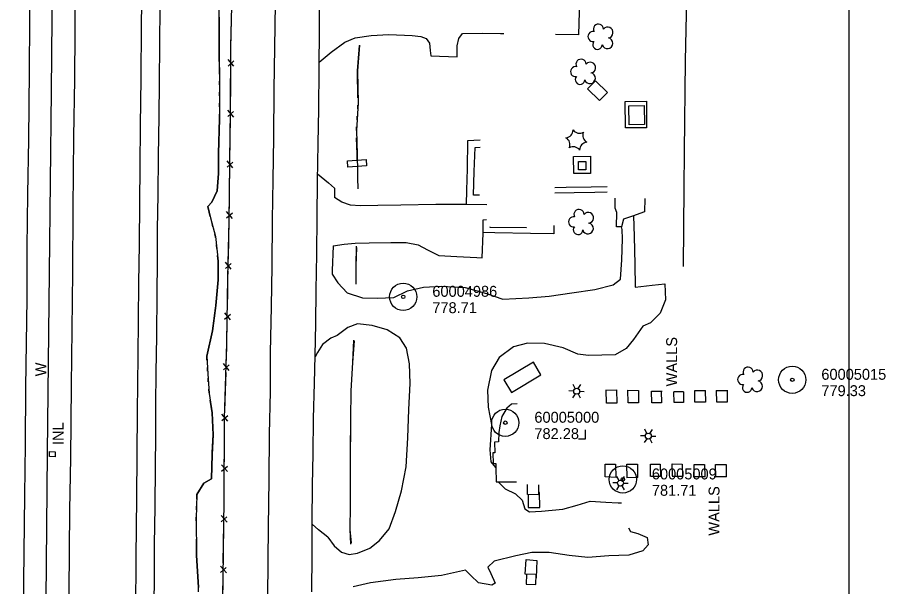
# Model space of a CAD drawing. Extents: x 591954 to 597000, y 198576 to 213500.
# Drawn here: x 594042.4 to 594520.1, y 203568.9 to 203881.9 of the extents above; entities that cross this region are included whole.
import ezdxf

# ---------------------------------------------------------------- set-up
doc = ezdxf.new("R2010")
doc.units = 0
for name, color, linetype in [('Level 10', 7, 'Continuous'), ('Level 11', 7, 'Continuous'), ('Level 12', 7, 'Continuous'), ('Level 14', 7, 'Continuous'), ('Level 15', 7, 'Continuous'), ('Level 17', 7, 'Continuous'), ('Level 18', 7, 'Continuous'), ('Level 19', 7, 'Continuous'), ('Level 6', 7, 'Continuous')]:
    doc.layers.add(name, color=color, linetype=linetype)

msp = doc.modelspace()

# ---------------------------------------------------------------- linework, layer by layer
at = {"layer": 'Level 10'}
msp.add_line((594500, 203000), (594500, 204500), dxfattribs=at)
at = {"layer": 'Level 11'}
for points in [[(594111.07, 203917.53), (594110.5, 203876.87), (594110.25, 203848.26), (594109.98, 203822.47), (594109.75, 203799.72), (594109.59, 203780.13), (594109.32, 203757.31), (594109.03, 203735.71), (594108.88, 203715.55), (594108.66, 203695.85), (594108.38, 203665.01), (594107.87, 203617.79), (594107.65, 203585.17), (594107.3, 203555.46), (594106.96, 203521.93), (594106.62, 203489.43), (594106.33, 203459.87), (594105.97, 203434.96), (594105.54, 203402.14), (594105.38, 203378.76), (594105.25, 203362.35), (594104.78, 203318.08), (594104.47, 203285.69), (594104.12, 203256.79)], [(594208.46, 203857.31), (594208.57, 203871.74), (594208.67, 203889.88), (594209.05, 203906.86)], [(594049.24, 203904.46), (594049.14, 203879.75), (594048.81, 203852.48), (594048.45, 203814.83), (594047.98, 203784.7), (594047.64, 203755.45), (594047.53, 203727.42), (594046.93, 203678.35), (594046.61, 203647.06), (594046.24, 203619.16), (594045.83, 203571.7), (594045.77, 203548.38), (594045.39, 203520.1), (594044.95, 203490.83), (594044.62, 203449.33), (594044.18, 203411.94), (594043.73, 203372.37), (594043.07, 203308.91), (594042.38, 203253.95)], [(594074.2, 203900.32), (594073.82, 203847.86), (594073.28, 203816.26), (594072.99, 203776.69), (594072.69, 203741.9), (594072.37, 203710.26), (594072, 203679.6), (594071.57, 203639.48), (594071.11, 203611.23), (594070.77, 203566.03), (594070.55, 203530.61), (594069.9, 203484.1), (594069.65, 203451.91), (594069.05, 203409.36), (594068.81, 203376.8), (594068.3, 203331.55), (594067.91, 203294.53), (594067.72, 203266.39), (594067.56, 203255.11)], [(594120.76, 203887.54), (594120.6, 203867.31), (594120.33, 203846.15), (594120.14, 203827.62), (594119.89, 203805.45), (594119.6, 203784.46), (594119.37, 203765.33), (594119.25, 203747.31), (594119.08, 203730.29), (594118.91, 203706.48), (594118.56, 203686.87), (594118.44, 203668.85), (594118.32, 203651.49), (594118.15, 203635.25), (594117.93, 203612.71), (594117.73, 203592.29), (594117.56, 203572.05), (594117.29, 203550.59)], [(594180.14, 203562.31), (594180.41, 203583.63), (594180.56, 203601.52), (594180.89, 203628.09), (594181.12, 203652.8), (594181.59, 203676.16), (594181.74, 203697.42), (594182.18, 203722.94), (594182.51, 203745.05), (594182.81, 203770.55), (594183.07, 203792.53), (594183.4, 203815.62), (594183.7, 203842.19), (594184.08, 203865.39), (594184.33, 203889.39)], [(594204.43, 203566.14), (594204.54, 203586.36), (594204.56, 203604.45), (594204.83, 203624.72), (594205.11, 203641.98), (594205.27, 203661.42), (594205.83, 203680.72), (594206.24, 203695.97), (594206.61, 203713.43), (594206.84, 203732.01), (594207.1, 203751.7), (594207.3, 203772.26), (594207.53, 203791.82), (594207.84, 203812.4), (594208.21, 203831.71), (594208.43, 203853.26), (594208.46, 203857.31)]]:
    msp.add_lwpolyline(points, dxfattribs=at)
at = {"layer": 'Level 12'}
for points in [[(594387.22, 203833.44), (594387.4, 203823.06), (594378.93, 203822.92), (594378.75, 203833.29), (594387.22, 203833.44)], [(594355.18, 203798.12), (594351.09, 203798.05), (594351.01, 203802.71), (594355.1, 203802.77), (594355.18, 203798.12)], [(594329.15, 203625), (594329.17, 203619.5), (594322.96, 203619.58), (594323.03, 203625.03)]]:
    msp.add_lwpolyline(points, dxfattribs=at)
at = {"layer": 'Level 14'}
for p, q in [((594349.3, 203677.8), (594348.1, 203680.1)), ((594351, 203677.79), (594352.37, 203680.02)), ((594348.46, 203676.43), (594345.86, 203676.51)), ((594349.22, 203674.94), (594347.86, 203672.75)), ((594350.86, 203674.9), (594352.1, 203672.72)), ((594351.74, 203676.34), (594354.26, 203676.27)), ((594388.71, 203653.14), (594387.51, 203655.44)), ((594390.41, 203653.13), (594391.77, 203655.36)), ((594387.87, 203651.78), (594385.27, 203651.85)), ((594388.63, 203650.29), (594387.27, 203648.1)), ((594390.26, 203650.24), (594391.51, 203648.07)), ((594391.15, 203651.69), (594393.67, 203651.62)), ((594373.4, 203627.28), (594372.2, 203629.58)), ((594375.1, 203627.27), (594376.46, 203629.5)), ((594372.56, 203625.92), (594369.96, 203625.99)), ((594375.84, 203625.82), (594378.36, 203625.76)), ((594373.32, 203624.42), (594371.96, 203622.23)), ((594374.96, 203624.38), (594376.2, 203622.2))]:
    msp.add_line(p, q, dxfattribs=at)
for centre in [(594350.1, 203676.37), (594389.51, 203651.71), (594374.2, 203625.85)]:
    msp.add_circle(centre, 1.64, dxfattribs=at)
at = {"layer": 'Level 15'}
for p, q in [((594161.56, 203855.02), (594158.33, 203858.75)), ((594158.32, 203855.2), (594161.5, 203857.98)), ((594158.16, 203827.36), (594161.37, 203830.11)), ((594161.39, 203827.14), (594158.21, 203830.9)), ((594157.74, 203799.49), (594160.94, 203802.25)), ((594160.98, 203799.29), (594157.78, 203803.04)), ((594157.47, 203771.63), (594160.67, 203774.4)), ((594160.71, 203771.43), (594157.51, 203775.18)), ((594156.86, 203743.8), (594160.1, 203746.52)), ((594160.1, 203743.56), (594156.94, 203747.35)), ((594156.39, 203715.93), (594159.61, 203718.68)), ((594159.63, 203715.71), (594156.45, 203719.48)), ((594158.96, 203687.84), (594155.84, 203691.65)), ((594155.73, 203688.1), (594158.99, 203690.8)), ((594154.88, 203660.24), (594158.11, 203662.97)), ((594158.12, 203660), (594154.96, 203663.79)), ((594154.75, 203632.36), (594157.94, 203635.14)), ((594157.99, 203632.17), (594154.77, 203635.91)), ((594154.5, 203604.51), (594157.71, 203607.27)), ((594157.74, 203604.3), (594154.55, 203608.06)), ((594154.12, 203576.65), (594157.33, 203579.41)), ((594157.36, 203576.44), (594154.17, 203580.2))]:
    msp.add_line(p, q, dxfattribs=at)
for points in [[(594413.74, 204183.38), (594413.09, 204087.31), (594413.51, 204038.03), (594412.45, 203987.93), (594411.1, 203918.15), (594409.86, 203858.04), (594409.27, 203808.2), (594409.13, 203788.05), (594408.69, 203744.93)], [(594150.72, 203258.93), (594151.92, 203326.09), (594153.23, 203382.9), (594153.89, 203431.71), (594154.34, 203474.98), (594155.14, 203533.98), (594155.58, 203573.68), (594156.17, 203616.85), (594156.4, 203661.31), (594157.69, 203702.83), (594158.25, 203738.99), (594158.96, 203770.1), (594159.26, 203801.43), (594159.71, 203831.1), (594159.87, 203865.88), (594160.58, 203895.68), (594160.87, 203929.24), (594161.01, 203962.19), (594161.7, 203991.84), (594162.32, 204023.21), (594162.3, 204058.43), (594162.22, 204107.73), (594162.78, 204137.7), (594163.31, 204172.11)], [(594064.25, 204167.94), (594062.98, 204041.28), (594061.82, 203941.16), (594060.9, 203841.35), (594059.79, 203741.65), (594058.76, 203642.52), (594057.8, 203541.52), (594056.71, 203441.47), (594054.7, 203254.52)], [(594160.01, 203871.77), (594160.25, 203881.72)], [(594159.84, 203860.45), (594159.87, 203865.88), (594160.01, 203871.77)], [(594159.77, 203843.91), (594159.81, 203853.86)], [(594159.72, 203832.59), (594159.77, 203843.91)], [(594159.48, 203816.05), (594159.64, 203826)], [(594159.31, 203804.73), (594159.48, 203816.05)], [(594224.04, 203803.1), (594234.31, 203803.7), (594234.51, 203800.23), (594224.24, 203799.63), (594224.04, 203803.1)], [(594159.13, 203788.19), (594159.23, 203798.15)], [(594159.03, 203776.87), (594159.13, 203788.19)], [(594158.74, 203760.33), (594158.96, 203770.1), (594158.96, 203770.29)], [(594158.48, 203749.02), (594158.74, 203760.33)], [(594158.15, 203732.48), (594158.25, 203738.99), (594158.33, 203742.44)], [(594157.97, 203721.16), (594158.15, 203732.48)], [(594157.71, 203704.62), (594157.87, 203714.58)], [(594157.39, 203693.31), (594157.69, 203702.83), (594157.71, 203704.62)], [(594156.88, 203676.78), (594157.19, 203686.73)], [(594365.97, 203676.98), (594372.19, 203677.15)], [(594156.53, 203665.46), (594156.88, 203676.78)], [(594378.03, 203676.9), (594384.12, 203676.86)], [(594391.27, 203676.34), (594397.04, 203676.39)], [(594403.51, 203676.25), (594408.78, 203676.29)], [(594415.17, 203676.76), (594421.04, 203676.77)], [(594426.8, 203676.82), (594433.27, 203676.81)], [(594156.34, 203648.92), (594156.39, 203658.88)], [(594156.28, 203637.6), (594156.34, 203648.92)], [(594060.13, 203643.28), (594063.26, 203643.12), (594063.11, 203640.32), (594059.98, 203640.49), (594060.13, 203643.28)], [(594156.19, 203621.06), (594156.24, 203631.02)], [(594371.9, 203629.03), (594365.75, 203629.3)], [(594396.29, 203629.49), (594390.86, 203629.45)], [(594408.46, 203629.41), (594402.57, 203629.58)], [(594420.71, 203629.22), (594414.26, 203629.31)], [(594432.52, 203629.31), (594425.75, 203629.3)], [(594383.75, 203628.87), (594377.47, 203628.81)], [(594156.07, 203609.74), (594156.17, 203616.85), (594156.19, 203621.06)], [(594155.85, 203593.21), (594155.98, 203603.16)], [(594155.69, 203581.89), (594155.85, 203593.21)], [(594321.73, 203575.82), (594322.35, 203583.77), (594328.15, 203583.34), (594327.81, 203573.84)], [(594155.49, 203565.35), (594155.58, 203573.68), (594155.6, 203575.3)]]:
    msp.add_lwpolyline(points, dxfattribs=at)
at = {"layer": 'Level 17'}
for points in [[(594338.94, 203902.41), (594352.04, 203902.23), (594351.5, 203884.91), (594351.18, 203872.38), (594338.4, 203872.54)], [(594208.46, 203857.31), (594215.05, 203862.78), (594222.48, 203868.37), (594228.15, 203870.74), (594237.09, 203871.9), (594246.83, 203872.47), (594259.54, 203871.88), (594264.31, 203871.42), (594267.26, 203870.4), (594269.06, 203867.7), (594269.54, 203863.72), (594269.88, 203860.71), (594284.35, 203860.23), (594284.43, 203866.33), (594285.3, 203870.28), (594287.28, 203873.04), (594298.33, 203873.26), (594308.12, 203873.11), (594310.09, 203873.12)], [(594367.13, 203840.62), (594362.71, 203836.14), (594356.12, 203842.63), (594360.54, 203847.11), (594367.13, 203840.62)], [(594388.43, 203835.78), (594388.6, 203821.26), (594377.03, 203821.12), (594376.85, 203835.64), (594388.43, 203835.78)], [(594297.03, 203814.37), (594289.99, 203814.08), (594289.89, 203798.58), (594289.55, 203786.95), (594289.24, 203779.05)], [(594296.58, 203784.12), (594293.3, 203784.19), (594293.78, 203797.14), (594294.22, 203810.4), (594296.97, 203810.5)], [(594357.66, 203805.54), (594357.78, 203796.16), (594348.45, 203796.05), (594348.33, 203805.43), (594357.66, 203805.54)], [(594207.59, 203795.98), (594213.64, 203791.02), (594216.91, 203788.11), (594216.89, 203782.83)], [(594338.07, 203788.42), (594344.32, 203788.56), (594358, 203788.75), (594366.86, 203788.88)], [(594289.24, 203779.05), (594272.64, 203779.02), (594253.38, 203778.7), (594240.62, 203778.52), (594230.93, 203778.23), (594225.66, 203778.76), (594220.96, 203780.33), (594216.89, 203782.83)], [(594338.03, 203785.49), (594348.72, 203785.67), (594360.03, 203785.83), (594366.82, 203785.94)], [(594387.64, 203782.32), (594387.44, 203774.99), (594380.75, 203772.57), (594375.79, 203770.98), (594374.7, 203766.78), (594372.07, 203766.78), (594372.11, 203774.57), (594371.26, 203776.95), (594371.22, 203782.55)], [(594300.58, 203778.93), (594289.24, 203779.05)], [(594381.38, 203772.8), (594381.8, 203761.4), (594382, 203746.21), (594382.2, 203733.58), (594391.71, 203734.65), (594398.58, 203735.5), (594398.98, 203726.63), (594395.96, 203719.33), (594390.65, 203713.97), (594386.44, 203712.14), (594381.31, 203704.9), (594377.39, 203699.96), (594371.26, 203696.31), (594356.63, 203695.96), (594350.78, 203696.73), (594342.65, 203700.23), (594332.33, 203702.63), (594323.12, 203702.8), (594315.43, 203700.71), (594307.49, 203694.91), (594303.28, 203687.81), (594301.05, 203676.99), (594301.45, 203667.54), (594303.27, 203658.12), (594302.27, 203644.09), (594302.84, 203637.59), (594304.43, 203635.47), (594305.6, 203634.18)], [(594298.66, 203763.58), (594298.71, 203770.7), (594300.46, 203770.72)], [(594215.5, 203740.82), (594218.66, 203735.9), (594223.79, 203730.53), (594232.34, 203727.64), (594240.39, 203727.52), (594249.43, 203727.89), (594256.96, 203731.66), (594265.86, 203733.55), (594275.72, 203734.09), (594288.8, 203733.41), (594300.52, 203730.2), (594309.56, 203727.07), (594323.69, 203727.7), (594335.05, 203728.71), (594347.34, 203730.39), (594360, 203732.27), (594370.26, 203734.81), (594374.19, 203737.97), (594374.86, 203748.55), (594375.29, 203760.08), (594375.12, 203765.32), (594374.7, 203766.8)], [(594216.15, 203756.26), (594222.16, 203757.24), (594228.14, 203757.73), (594235.94, 203757.93), (594247.86, 203758.08), (594256.31, 203758.08), (594262.9, 203756.8), (594268.09, 203754.06), (594274.35, 203750.99), (594284.18, 203750.44), (594295.18, 203749.84), (594298.19, 203749.78), (594298.66, 203763.26), (594298.66, 203763.58)], [(594337.47, 203767.54), (594337.51, 203762.91), (594324.77, 203763.03), (594305.08, 203763.5), (594298.66, 203763.58)], [(594322.38, 203766.44), (594322.36, 203766.17), (594302.55, 203766.36), (594302.55, 203766.73)], [(594216.15, 203756.26), (594215.55, 203742.78), (594215.5, 203740.82)], [(594213.15, 203596.12), (594216.73, 203591.28), (594220.74, 203587.8), (594225, 203586.69), (594229.58, 203587.32), (594236.22, 203590.12), (594241.6, 203594.28), (594246.95, 203600.72), (594250.33, 203610.21), (594253.67, 203621.55), (594256.22, 203634.82), (594257.19, 203650.7), (594257.81, 203666.29), (594258.52, 203680.7), (594258.05, 203691.46), (594256.45, 203700.01), (594252.88, 203705.74), (594245.82, 203710.15), (594237.51, 203712.46), (594229.48, 203713.35), (594224.19, 203711.35), (594218.24, 203707.08), (594214.9, 203705.53)], [(594214.9, 203705.53), (594210.27, 203702.03), (594207.56, 203697.59), (594206.22, 203695.23)], [(594314.18, 203675.67), (594330.42, 203685.35), (594326.27, 203692.32), (594310.03, 203682.64), (594314.18, 203675.67)], [(594372.08, 203677.15), (594372.18, 203669.78), (594366.42, 203669.82), (594366.33, 203676.99)], [(594384.07, 203676.86), (594384.17, 203670.01), (594378.41, 203670.05), (594378.32, 203676.9)], [(594396.65, 203676.38), (594396.74, 203669.93), (594391.36, 203669.95), (594391.31, 203676.34)], [(594408.78, 203676.06), (594408.86, 203670.15), (594403.69, 203670.12), (594403.59, 203676.01)], [(594420.81, 203676.77), (594420.91, 203670.34), (594415.14, 203670.38), (594415.06, 203676.74)], [(594432.8, 203676.81), (594432.89, 203670.34), (594427.12, 203670.38), (594427.04, 203676.82)], [(594317.44, 203669.43), (594314.29, 203669.18), (594311.58, 203667.11), (594308.98, 203662.45), (594307.8, 203657.43), (594307.3, 203653.7), (594307.17, 203648.55), (594304.87, 203648.41), (594305.02, 203642.55)], [(594354.77, 203655.23), (594354.83, 203650.07), (594351.17, 203650.03)], [(594305.02, 203642.55), (594303.96, 203642.5), (594304.12, 203636.66), (594305.56, 203636.63), (594305.6, 203634.18)], [(594305.6, 203634.18), (594305.67, 203634.1)], [(594305.6, 203634.18), (594305.73, 203626.62), (594317.05, 203626.57)], [(594365.83, 203629.36), (594365.73, 203636.31), (594371.46, 203636.33), (594371.57, 203628.97)], [(594377.85, 203628.82), (594377.74, 203636.21), (594383.47, 203636.23), (594383.58, 203628.87)], [(594390.78, 203629.55), (594390.67, 203636.31), (594396.1, 203636.35), (594396.2, 203629.49)], [(594402.82, 203629.83), (594402.72, 203636.37), (594408.21, 203636.33), (594408.29, 203629.61)], [(594414.81, 203629.44), (594414.71, 203636.14), (594420.44, 203636.16), (594420.54, 203629.25)], [(594426.66, 203629.42), (594426.56, 203636.02), (594432.29, 203636.05), (594432.39, 203629.31)], [(594307.02, 203626.42), (594310.75, 203622.78), (594316.43, 203620), (594320.02, 203616.46), (594321.58, 203611.72), (594324.16, 203610.03), (594330.66, 203610.41), (594342.56, 203611.62), (594350.38, 203613.72), (594357.47, 203615.99), (594366.05, 203615.38), (594372.97, 203615.02), (594374.75, 203614.97)], [(594323.43, 203619.57), (594323.48, 203612.43), (594329.8, 203612.51), (594329.62, 203620.71), (594329.19, 203620.65)], [(594213.15, 203596.12), (594208.13, 203600.19), (594204.56, 203603.22)], [(594378.61, 203601.33), (594379.74, 203599.18), (594383.76, 203598.2), (594388.9, 203595.9), (594389.34, 203591.89), (594386.47, 203588.66), (594378.86, 203586.24), (594367.87, 203585.85), (594356.27, 203584.89), (594345.92, 203586.01), (594334.95, 203587.69), (594325.41, 203587.78), (594316.6, 203585.96), (594304.68, 203582.87), (594301.19, 203579.72), (594302.8, 203576.22), (594305.26, 203570.9), (594303.34, 203569.73), (594296.11, 203571.01), (594291.82, 203575.09), (594288.9, 203578.04), (594275.72, 203575.09), (594262.88, 203573.78), (594250.58, 203572.81), (594236.73, 203571.08), (594227.2, 203568.86)], [(594322.48, 203575.8), (594322.34, 203570.3), (594327.71, 203570.16), (594327.86, 203575.67), (594321.73, 203575.82)]]:
    msp.add_lwpolyline(points, dxfattribs=at)
at = {"layer": 'Level 18'}
for centre, radius, start, end in [((594362.08, 203875.45), 2.78, 1.3946, 209.1675), ((594359.08, 203871.37), 2.78, 78.0716, 279.0826), ((594367.12, 203873.59), 2.97, 278.4237, 139.6575), ((594361.54, 203866.97), 2.61, 140.7797, 358.7123), ((594367.01, 203867.73), 2.97, 196.0745, 79.0477), ((594352.49, 203856.17), 2.78, 1.3946, 209.1675), ((594349.49, 203852.09), 2.78, 78.0716, 279.0826), ((594357.53, 203854.31), 2.97, 278.4237, 139.6575), ((594351.95, 203847.69), 2.61, 140.7797, 358.7123), ((594357.42, 203848.46), 2.97, 196.0745, 79.0477), ((594343.8, 203820.01), 4.3, 275.2113, 0.9762), ((594342.1, 203811.96), 4.3, 335.2113, 60.9762), ((594351.61, 203822.56), 4.3, 215.2113, 300.9762), ((594357.73, 203817.07), 4.3, 155.2113, 240.9762), ((594348.22, 203806.47), 4.3, 35.2113, 120.9762), ((594356.03, 203809.02), 4.3, 95.2113, 180.9762), ((594351.38, 203773.57), 2.78, 1.3946, 209.1675), ((594356.42, 203771.71), 2.97, 278.4237, 139.6575), ((594348.38, 203769.5), 2.78, 78.0716, 279.0826), ((594356.31, 203765.86), 2.97, 196.0745, 79.0477), ((594350.84, 203765.1), 2.61, 140.7797, 358.7123), ((594444.42, 203686.86), 2.78, 1.3946, 209.1675), ((594449.46, 203685), 2.97, 278.4237, 139.6575), ((594441.42, 203682.78), 2.78, 78.0716, 279.0826), ((594449.35, 203679.15), 2.97, 196.0745, 79.0477), ((594443.88, 203678.38), 2.61, 140.7797, 358.7123)]:
    msp.add_arc(centre, radius, start, end, dxfattribs=at)
at = {"layer": 'Level 19'}
for points in [[(594153.47, 203879.77), (594153.48, 203882.06), (594153.05, 203899.99), (594152.82, 203908.76)], [(594153.48, 203882.06), (594153.37, 203864.35), (594153.58, 203844.82), (594153.67, 203826.18), (594153.09, 203807.01), (594153.11, 203796.15), (594152.33, 203786.64), (594149.3, 203780.29), (594147.14, 203777.86), (594148.72, 203771.76), (594151.31, 203761.46), (594152.89, 203747.96), (594152.79, 203737.71), (594151.63, 203723.57), (594149.77, 203709.57), (594146.59, 203695.58), (594147.11, 203685.91), (594147.87, 203675.19), (594149.49, 203664.44), (594150.07, 203652.35), (594149.55, 203641.54), (594149.19, 203628.28), (594144.94, 203625.76), (594141.21, 203619.52), (594140.81, 203606.36), (594141, 203586.3), (594141.99, 203568.42)], [(594153.51, 203850.77), (594153.37, 203864.35), (594153.47, 203879.77)], [(594230.59, 203866.61), (594229.58, 203852.62), (594229.8, 203834.87), (594228.93, 203819.66), (594229.32, 203806.8), (594229.38, 203803.41)], [(594229.77, 203837.64), (594229.58, 203852.62), (594230.59, 203866.48)], [(594153.58, 203844.77), (594153.58, 203844.82), (594153.56, 203846.77)], [(594153.6, 203838.77), (594153.59, 203840.77)], [(594153.63, 203832.77), (594153.62, 203834.77)], [(594229.62, 203831.65), (594229.73, 203833.65)], [(594153.1, 203799.78), (594153.09, 203807.01), (594153.67, 203826.18), (594153.65, 203828.77)], [(594229.27, 203825.66), (594229.39, 203827.66)], [(594228.93, 203819.67), (594229.05, 203821.67)], [(594229.38, 203803.41), (594229.32, 203806.8), (594229.05, 203815.67)], [(594229.38, 203803.41), (594229.45, 203799.93)], [(594148.53, 203772.5), (594147.14, 203777.86), (594149.3, 203780.29), (594152.33, 203786.64), (594153.11, 203796.15), (594153.1, 203799.78)], [(594229.45, 203799.93), (594229.56, 203793.64), (594229.71, 203787.62)], [(594229.45, 203799.93), (594229.56, 203793.64), (594229.71, 203787.62)], [(594150, 203766.68), (594149.51, 203768.62)], [(594151.38, 203760.85), (594151.31, 203761.46), (594150.97, 203762.8)], [(594152.08, 203754.89), (594151.85, 203756.88)], [(594228.7, 203756.13), (594228.55, 203745.35), (594228.57, 203735.19)], [(594229.05, 203755.34), (594228.55, 203745.35), (594228.57, 203735.28)], [(594151.42, 203722), (594151.63, 203723.57), (594152.79, 203737.71), (594152.89, 203747.96), (594152.54, 203750.92)], [(594146.7, 203693.47), (594146.59, 203695.58), (594149.77, 203709.57), (594151.42, 203722)], [(594227.35, 203704.48), (594226.76, 203692.11), (594225.81, 203676.65), (594225.73, 203661.15), (594225.52, 203643.27), (594225.53, 203628.6), (594225.4, 203613.5), (594225.36, 203600.32), (594225.65, 203592.33)], [(594227.77, 203704.17), (594226.76, 203692.11), (594225.81, 203676.65), (594225.81, 203675.52)], [(594147.03, 203687.48), (594146.92, 203689.48)], [(594147.43, 203681.49), (594147.29, 203683.49)], [(594147.85, 203675.51), (594147.71, 203677.5)], [(594149.6, 203642.65), (594150.07, 203652.35), (594149.49, 203664.44), (594148.42, 203671.55)], [(594225.79, 203671.52), (594225.77, 203669.52)], [(594225.75, 203665.52), (594225.74, 203663.52)], [(594225.71, 203659.52), (594225.69, 203657.52)], [(594225.64, 203653.52), (594225.52, 203643.27), (594225.53, 203628.6), (594225.5, 203624.52)], [(594141.14, 203617.11), (594141.21, 203619.52), (594144.94, 203625.76), (594149.19, 203628.28), (594149.55, 203641.54), (594149.6, 203642.65)], [(594225.5, 203624.52), (594225.4, 203613.5), (594225.36, 203600.32), (594226.02, 203592.89)], [(594140.95, 203611.11), (594141.02, 203613.11)], [(594140.82, 203605.11), (594140.81, 203606.36), (594140.83, 203607.11)], [(594140.88, 203599.11), (594140.86, 203601.11)], [(594142.07, 203566.14), (594141.99, 203568.42), (594141, 203586.3), (594140.92, 203595.11)]]:
    msp.add_lwpolyline(points, dxfattribs=at)
at = {"layer": 'Level 6'}
for centre, radius in [((594254.68, 203728.31), 7.5), ((594254.68, 203728.31), 0.96), ((594468.71, 203682.68), 7.5), ((594468.71, 203682.68), 0.96), ((594310.83, 203659.06), 7.5), ((594310.83, 203659.06), 0.96), ((594375.46, 203627.9), 7.5), ((594375.46, 203627.9), 0.96)]:
    msp.add_circle(centre, radius, dxfattribs=at)

# ---------------------------------------------------------------- texts
at = {"layer": 'Level 15'}
for s, p in [('WALLS', (594405.35, 203679.02)), ('W', (594058.29, 203684.57)), ('INL', (594067.82, 203646.8)), ('WALLS', (594428.67, 203596.96))]:
    msp.add_text(s, height=6, rotation=90, dxfattribs=at).set_placement(p)
at = {"layer": 'Level 6'}
for s, p in [('60004986', (594270.68, 203728.31)), ('778.71', (594270.68, 203719.31)), ('60005015', (594484.71, 203682.68)), ('779.33', (594484.71, 203673.68)), ('60005000', (594326.83, 203659.06)), ('782.28', (594326.83, 203650.06)), ('60005009', (594391.46, 203627.9)), ('781.71', (594391.46, 203618.9))]:
    msp.add_text(s, height=6, dxfattribs=at).set_placement(p)

doc.saveas('drawing.dxf')
